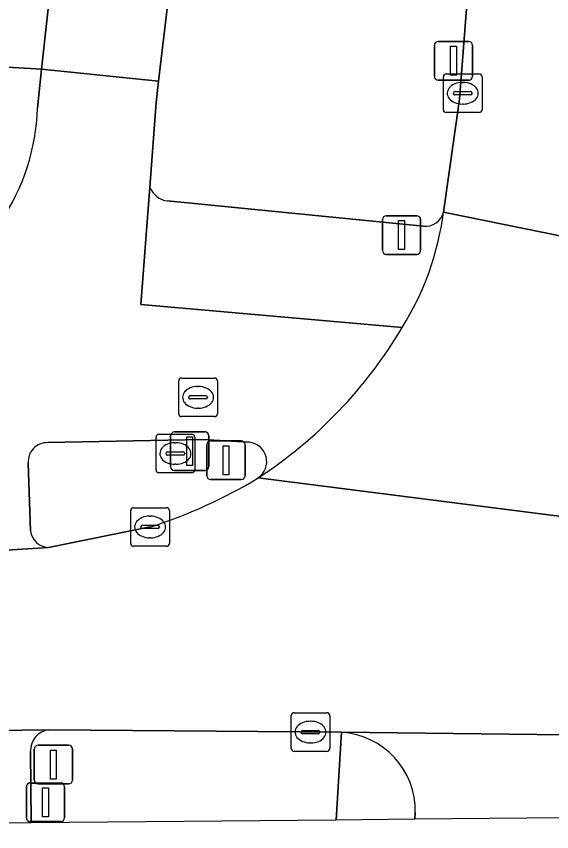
# Model space of a CAD drawing. Extents: x 161354 to 162026, y 386504 to 387460.
# Drawn here: x 161874.71 to 161888.56, y 386521.48 to 386542.6 of the extents above; entities that cross this region are included whole.
import ezdxf

# ---------------------------------------------------------------- set-up
doc = ezdxf.new("R2010")
doc.units = 0
for name, color, linetype in [('IMGEO_Berm_groen', 7, 'Continuous'), ('IMGEO_Brandkraan', 7, 'Continuous'), ('IMGEO_Drukknoppaal', 7, 'Continuous'), ('IMGEO_Fietspad_gesloten', 7, 'Continuous'), ('IMGEO_Groenvoorziening', 7, 'Continuous'), ('IMGEO_Kolk', 7, 'Continuous'), ('IMGEO_Lichtmast', 7, 'Continuous'), ('IMGEO_Loofbos', 7, 'Continuous'), ('IMGEO_Rijbaan_regionaal_gesloten', 7, 'Continuous'), ('IMGEO_Rioolput', 7, 'Continuous'), ('IMGEO_Verkeerseiland_gesloten', 7, 'Continuous'), ('IMGEO_Verkeersregelinstallatiepaal', 7, 'Continuous'), ('IMGEO_Voetpad_open', 7, 'Continuous')]:
    doc.layers.add(name, color=color, linetype=linetype)

msp = doc.modelspace()

# ---------------------------------------------------------------- linework, layer by layer
at = {"layer": 'IMGEO_Berm_groen'}
for points in [[(161882.982, 386521.793), (161883.123, 386524.055), (161875.549, 386524.123)], [(161875.07, 386523.57), (161875.087, 386521.719), (161882.982, 386521.793)]]:
    msp.add_lwpolyline(points, dxfattribs=at)
msp.add_arc((161875.619, 386523.579), 0.549, 97.3111, 180.8917, dxfattribs=at)
at = {"layer": 'IMGEO_Brandkraan'}
for p, q in [((161878.322, 386530.85), (161878.322, 386531.702)), ((161878.397, 386531.776), (161879.249, 386531.776)), ((161879.323, 386531.702), (161879.323, 386530.85)), ((161878.81, 386531.556), (161878.835, 386531.556)), ((161878.581, 386531.27), (161878.581, 386531.282)), ((161879.019, 386531.233), (161878.621, 386531.233)), ((161878.624, 386531.319), (161879.022, 386531.319)), ((161879.065, 386531.282), (161879.065, 386531.27)), ((161878.833, 386530.996), (161878.808, 386530.996)), ((161879.249, 386530.776), (161878.397, 386530.776))]:
    msp.add_line(p, q, dxfattribs=at)
for points in [[(161878.322, 386530.85), (161878.322, 386531.702)], [(161878.397, 386531.776), (161879.249, 386531.776)], [(161879.323, 386531.702), (161879.323, 386530.85)], [(161879.249, 386530.776), (161878.397, 386530.776)]]:
    msp.add_lwpolyline(points, dxfattribs=at)
for centre, radius, start, end in [((161878.399, 386531.7), 0.0765, 91.552, 178.448), ((161878.399, 386531.7), 0.0765, 91.552, 178.448), ((161879.247, 386531.7), 0.0765, 1.552, 88.448), ((161879.247, 386531.7), 0.0765, 1.552, 88.448), ((161878.621, 386531.279), 0.0403, 85.8775, 175.7526), ((161878.618, 386531.269), 0.0366, 178.938, 274.7102), ((161879.022, 386531.276), 0.043, 264.8664, 352.4533), ((161879.026, 386531.281), 0.0386, 1.7309, 96.639), ((161878.399, 386530.852), 0.0765, 181.552, 268.448), ((161878.399, 386530.852), 0.0765, 181.552, 268.448), ((161879.247, 386530.852), 0.0765, 271.552, 358.448), ((161879.247, 386530.852), 0.0765, 271.552, 358.448)]:
    msp.add_arc(centre, radius, start, end, dxfattribs=at)
for centre, major_axis, ratio, start_param, end_param in [((161878.809, 386531.276), (-0.387, 0.002), 0.722429, 4.712389, 7.853982), ((161878.834, 386531.276), (-0.39, 0.002), 0.717154, 1.570796, 4.712389)]:
    msp.add_ellipse(centre, major_axis=major_axis, ratio=ratio, start_param=start_param, end_param=end_param, dxfattribs=at)
at = {"layer": 'IMGEO_Drukknoppaal'}
for p, q in [((161878.7, 386530.936), (161878.7, 386531.736)), ((161878.7, 386531.736), (161878.7, 386530.936)), ((161878.8, 386531.836), (161879.59, 386531.836)), ((161879.59, 386531.836), (161878.8, 386531.836)), ((161879.69, 386531.736), (161879.69, 386530.936)), ((161879.69, 386530.936), (161879.69, 386531.736)), ((161879.59, 386530.836), (161878.8, 386530.836)), ((161878.8, 386530.836), (161879.59, 386530.836)), ((161874.966, 386521.842), (161874.966, 386522.642)), ((161874.966, 386522.642), (161874.966, 386521.842)), ((161875.066, 386522.742), (161875.856, 386522.742)), ((161875.856, 386522.742), (161875.066, 386522.742)), ((161875.956, 386522.642), (161875.956, 386521.842)), ((161875.956, 386521.842), (161875.956, 386522.642)), ((161875.856, 386521.742), (161875.066, 386521.742)), ((161875.066, 386521.742), (161875.856, 386521.742))]:
    msp.add_line(p, q, dxfattribs=at)
for points in [[(161879.12, 386531.711), (161879.27, 386531.711), (161879.27, 386530.961), (161879.12, 386530.961), (161879.12, 386531.711)], [(161875.386, 386522.617), (161875.536, 386522.617), (161875.536, 386521.867), (161875.386, 386521.867), (161875.386, 386522.617)]]:
    msp.add_lwpolyline(points, dxfattribs=at)
for centre, start, end in [((161878.8, 386531.736), 90, 180), ((161878.8, 386531.736), 90, 180), ((161879.59, 386531.736), 0, 90), ((161879.59, 386531.736), 360, 90), ((161878.8, 386530.936), 180, 270), ((161878.8, 386530.936), 180, 270), ((161879.59, 386530.936), 270, 0), ((161879.59, 386530.936), 270, 0), ((161875.066, 386522.642), 90, 180), ((161875.066, 386522.642), 90, 180), ((161875.856, 386522.642), 0, 90), ((161875.856, 386522.642), 360, 90), ((161875.066, 386521.842), 180, 270), ((161875.066, 386521.842), 180, 270), ((161875.856, 386521.842), 270, 0), ((161875.856, 386521.842), 270, 0)]:
    msp.add_arc(centre, 0.1, start, end, dxfattribs=at)
at = {"layer": 'IMGEO_Fietspad_gesloten'}
for points in [[(161903.78, 386658.264), (161898.226, 386641.486), (161894.696, 386630.28), (161890.098, 386616.576), (161885.355, 386599.961), (161882.558, 386589.231), (161881.132, 386582.855), (161879.125, 386572.213), (161878.21, 386566.397), (161877.566, 386561.139), (161876.722, 386553.592), (161875.362, 386541.23), (161878.389, 386540.917), (161879.568, 386550.833), (161881.557, 386565.903), (161884.4, 386581.575), (161887.702, 386595.552), (161893.216, 386615.601), (161906.984, 386659.234)], [(161877.928, 386535.139), (161878.164, 386538.17), (161878.324, 386540.366), (161878.389, 386540.917), (161875.362, 386541.23), (161875.251, 386540.216)], [(161884.691, 386534.538), (161877.928, 386535.139)], [(161871.96, 386532.705), (161872.011, 386528.619), (161875.535, 386528.843)], [(161875.519, 386531.558), (161879.514, 386531.637), (161880.735, 386531.568)], [(161875.075, 386529.275), (161875.016, 386531.022)], [(161875.549, 386524.123), (161872.042, 386524.08), (161872.097, 386521.692)], [(161872.097, 386521.692), (161875.087, 386521.719), (161875.07, 386523.57)]]:
    msp.add_lwpolyline(points, dxfattribs=at)
for centre, radius, start, end in [((161869.8, 386540.366), 5.453, 325.6314, 358.4284), ((161874.501, 386540.561), 11.837, 303.1117, 329.4157), ((161875.505, 386531.067), 0.491, 88.4137, 185.2247), ((161880.682, 386531.064), 0.506, 304.2577, 83.9902), ((161875.553, 386529.323), 0.48, 185.7439, 267.852), ((161875.619, 386523.579), 0.549, 97.3111, 180.8917)]:
    msp.add_arc(centre, radius, start, end, dxfattribs=at)
at = {"layer": 'IMGEO_Groenvoorziening'}
for points in [[(161906.984, 386659.234), (161893.216, 386615.601), (161887.702, 386595.552), (161884.4, 386581.575), (161881.557, 386565.903), (161879.568, 386550.833), (161878.389, 386540.917), (161878.324, 386540.366), (161878.164, 386538.17)], [(161885.766, 386537.53), (161886.174, 386540.45), (161886.699, 386547.139), (161889.275, 386577.885)], [(161878.618, 386537.816), (161885.237, 386537.164)]]:
    msp.add_lwpolyline(points, dxfattribs=at)
for centre, radius, start, end in [((161878.709, 386538.4), 0.591, 202.9172, 261.1932), ((161885.291, 386537.651), 0.49, 263.6366, 345.72)]:
    msp.add_arc(centre, radius, start, end, dxfattribs=at)
at = {"layer": 'IMGEO_Kolk'}
for p, q in [((161885.759, 386540.18), (161885.759, 386541.032)), ((161885.834, 386541.106), (161886.686, 386541.106)), ((161886.76, 386541.032), (161886.76, 386540.18)), ((161886.247, 386540.886), (161886.272, 386540.886)), ((161886.018, 386540.6), (161886.018, 386540.612)), ((161886.456, 386540.563), (161886.058, 386540.563)), ((161886.061, 386540.649), (161886.459, 386540.649)), ((161886.502, 386540.612), (161886.502, 386540.6)), ((161886.27, 386540.326), (161886.245, 386540.326)), ((161886.686, 386540.106), (161885.834, 386540.106)), ((161877.667, 386528.947), (161877.667, 386529.799)), ((161877.742, 386529.873), (161878.594, 386529.873)), ((161878.668, 386529.799), (161878.668, 386528.947)), ((161878.155, 386529.653), (161878.18, 386529.653)), ((161877.926, 386529.367), (161877.926, 386529.379)), ((161878.364, 386529.33), (161877.966, 386529.33)), ((161877.969, 386529.416), (161878.367, 386529.416)), ((161878.41, 386529.379), (161878.41, 386529.367)), ((161878.178, 386529.093), (161878.153, 386529.093)), ((161878.594, 386528.873), (161877.742, 386528.873)), ((161881.82, 386523.636), (161881.82, 386524.488)), ((161881.895, 386524.562), (161882.747, 386524.562)), ((161882.821, 386524.488), (161882.821, 386523.636)), ((161882.308, 386524.342), (161882.333, 386524.342)), ((161882.079, 386524.056), (161882.079, 386524.068)), ((161882.122, 386524.105), (161882.52, 386524.105)), ((161882.563, 386524.068), (161882.563, 386524.056)), ((161882.517, 386524.019), (161882.119, 386524.019)), ((161882.331, 386523.782), (161882.306, 386523.782)), ((161882.747, 386523.562), (161881.895, 386523.562))]:
    msp.add_line(p, q, dxfattribs=at)
for points in [[(161885.759, 386540.18), (161885.759, 386541.032)], [(161885.834, 386541.106), (161886.686, 386541.106)], [(161886.76, 386541.032), (161886.76, 386540.18)], [(161886.686, 386540.106), (161885.834, 386540.106)], [(161877.667, 386528.947), (161877.667, 386529.799)], [(161877.742, 386529.873), (161878.594, 386529.873)], [(161878.668, 386529.799), (161878.668, 386528.947)], [(161878.594, 386528.873), (161877.742, 386528.873)], [(161881.82, 386523.636), (161881.82, 386524.488)], [(161881.895, 386524.562), (161882.747, 386524.562)], [(161882.821, 386524.488), (161882.821, 386523.636)], [(161882.747, 386523.562), (161881.895, 386523.562)]]:
    msp.add_lwpolyline(points, dxfattribs=at)
for centre, radius, start, end in [((161885.836, 386541.03), 0.0765, 91.552, 178.448), ((161885.836, 386541.03), 0.0765, 91.552, 178.448), ((161886.684, 386541.03), 0.0765, 1.552, 88.448), ((161886.684, 386541.03), 0.0765, 1.552, 88.448), ((161886.058, 386540.609), 0.0403, 85.8775, 175.7526), ((161886.055, 386540.599), 0.0366, 178.938, 274.7102), ((161886.459, 386540.606), 0.043, 264.8664, 352.4533), ((161886.463, 386540.611), 0.0386, 1.7309, 96.639), ((161885.836, 386540.182), 0.0765, 181.552, 268.448), ((161885.836, 386540.182), 0.0765, 181.552, 268.448), ((161886.684, 386540.182), 0.0765, 271.552, 358.448), ((161886.684, 386540.182), 0.0765, 271.552, 358.448), ((161877.744, 386529.797), 0.0765, 91.552, 178.448), ((161877.744, 386529.797), 0.0765, 91.552, 178.448), ((161878.592, 386529.797), 0.0765, 1.552, 88.448), ((161878.592, 386529.797), 0.0765, 1.552, 88.448), ((161877.966, 386529.376), 0.0403, 85.8775, 175.7526), ((161877.963, 386529.366), 0.0366, 178.938, 274.7102), ((161878.367, 386529.373), 0.043, 264.8664, 352.4533), ((161878.371, 386529.378), 0.0386, 1.7309, 96.639), ((161877.744, 386528.949), 0.0765, 181.552, 268.448), ((161877.744, 386528.949), 0.0765, 181.552, 268.448), ((161878.592, 386528.949), 0.0765, 271.552, 358.448), ((161878.592, 386528.949), 0.0765, 271.552, 358.448), ((161881.897, 386524.486), 0.0765, 91.552, 178.448), ((161881.897, 386524.486), 0.0765, 91.552, 178.448), ((161882.745, 386524.486), 0.0765, 1.552, 88.448), ((161882.745, 386524.486), 0.0765, 1.552, 88.448), ((161882.119, 386524.065), 0.0403, 85.8775, 175.7526), ((161882.116, 386524.055), 0.0366, 178.938, 274.7102), ((161882.52, 386524.062), 0.043, 264.8664, 352.4533), ((161882.524, 386524.067), 0.0386, 1.7309, 96.639), ((161881.897, 386523.638), 0.0765, 181.552, 268.448), ((161881.897, 386523.638), 0.0765, 181.552, 268.448), ((161882.745, 386523.638), 0.0765, 271.552, 358.448), ((161882.745, 386523.638), 0.0765, 271.552, 358.448)]:
    msp.add_arc(centre, radius, start, end, dxfattribs=at)
for centre, major_axis, ratio, start_param, end_param in [((161886.246, 386540.606), (-0.387, 0.002), 0.722429, 4.712389, 7.853982), ((161886.271, 386540.606), (-0.39, 0.002), 0.717154, 1.570796, 4.712389), ((161878.154, 386529.373), (-0.387, 0.002), 0.722429, 4.712389, 7.853982), ((161878.179, 386529.373), (-0.39, 0.002), 0.717154, 1.570796, 4.712389), ((161882.307, 386524.062), (-0.387, 0.002), 0.722429, 4.712389, 7.853982), ((161882.332, 386524.062), (-0.39, 0.002), 0.717154, 1.570796, 4.712389)]:
    msp.add_ellipse(centre, major_axis=major_axis, ratio=ratio, start_param=start_param, end_param=end_param, dxfattribs=at)
at = {"layer": 'IMGEO_Lichtmast'}
for p, q in [((161885.526, 386541.048), (161885.526, 386541.848)), ((161885.526, 386541.848), (161885.526, 386541.048)), ((161885.626, 386541.948), (161886.416, 386541.948)), ((161886.416, 386541.948), (161885.626, 386541.948)), ((161886.516, 386541.848), (161886.516, 386541.048)), ((161886.516, 386541.048), (161886.516, 386541.848)), ((161886.416, 386540.948), (161885.626, 386540.948)), ((161885.626, 386540.948), (161886.416, 386540.948))]:
    msp.add_line(p, q, dxfattribs=at)
msp.add_lwpolyline([(161885.946, 386541.823), (161886.096, 386541.823), (161886.096, 386541.073), (161885.946, 386541.073), (161885.946, 386541.823)], dxfattribs=at)
for centre, start, end in [((161885.626, 386541.848), 90, 180), ((161885.626, 386541.848), 90, 180), ((161886.416, 386541.848), 0, 90), ((161886.416, 386541.848), 360, 90), ((161885.626, 386541.048), 180, 270), ((161885.626, 386541.048), 180, 270), ((161886.416, 386541.048), 270, 0), ((161886.416, 386541.048), 270, 0)]:
    msp.add_arc(centre, 0.1, start, end, dxfattribs=at)
at = {"layer": 'IMGEO_Loofbos'}
msp.add_lwpolyline([(161861.77, 386579.51), (161861.628, 386576.152), (161860.193, 386542.12), (161875.362, 386541.23), (161876.722, 386553.592), (161877.566, 386561.139), (161878.21, 386566.397), (161879.125, 386572.213), (161881.132, 386582.855), (161882.558, 386589.231), (161885.355, 386599.961), (161890.098, 386616.576)], dxfattribs=at)
at = {"layer": 'IMGEO_Rijbaan_regionaal_gesloten'}
for points in [[(161912.122, 386652.517), (161906.922, 386636.787), (161904.417, 386628.989), (161901.969, 386621.172), (161899.677, 386613.308), (161897.675, 386605.366), (161896.776, 386601.482), (161895.228, 386593.238), (161893.917, 386585.307), (161892.8, 386577.15), (161891.613, 386564.816), (161890.938, 386556.75), (161889.832, 386542.31), (161889.41, 386536.784), (161885.766, 386537.53)], [(161908.177, 386652.077), (161899.719, 386626.02), (161895.753, 386612.458), (161893.225, 386601.834), (161891.564, 386593.422), (161890.665, 386588.111), (161889.275, 386577.885), (161886.699, 386547.139), (161886.174, 386540.45), (161885.766, 386537.53), (161889.41, 386536.784), (161889.832, 386542.31), (161890.938, 386556.75), (161891.613, 386564.816), (161892.8, 386577.15), (161893.917, 386585.307), (161895.228, 386593.238), (161896.776, 386601.482), (161897.675, 386605.366), (161899.677, 386613.308), (161901.969, 386621.172), (161904.417, 386628.989), (161906.922, 386636.787), (161912.122, 386652.517)], [(161880.967, 386530.646), (161892.474, 386529.177), (161892.725, 386532.656), (161892.934, 386535.989), (161893.103, 386537.735), (161895.193, 386564.876), (161896.34, 386577.532), (161898.125, 386589.557)], [(161892.424, 386528.614), (161892.474, 386529.177), (161880.967, 386530.646)], [(161878.168, 386529.373), (161875.535, 386528.843), (161872.011, 386528.619), (161868.667, 386528.437), (161868.643, 386524.056), (161872.042, 386524.08), (161875.549, 386524.123), (161883.123, 386524.055), (161901.91, 386523.837), (161902.245, 386527.669)], [(161885.024, 386521.812), (161890.82, 386521.866), (161901.704, 386521.482), (161901.91, 386523.837), (161883.123, 386524.055)], [(161885.034, 386521.975), (161885.024, 386521.812)]]:
    msp.add_lwpolyline(points, dxfattribs=at)
for centre, radius, start, end in [((161878.341, 386538.508), 7.489, 327.9818, 352.4923), ((161874.501, 386540.561), 11.837, 303.1117, 329.4157), ((161874.241, 386541.721), 12.958, 287.642, 301.2706), ((161882.998, 386522.023), 2.036, 358.66, 86.4905)]:
    msp.add_arc(centre, radius, start, end, dxfattribs=at)
at = {"layer": 'IMGEO_Rioolput'}
for p, q in [((161878.909, 386532.305), (161878.909, 386533.157)), ((161878.984, 386533.231), (161879.836, 386533.231)), ((161879.91, 386533.157), (161879.91, 386532.305)), ((161879.397, 386533.011), (161879.422, 386533.011)), ((161879.168, 386532.725), (161879.168, 386532.737)), ((161879.211, 386532.774), (161879.609, 386532.774)), ((161879.652, 386532.737), (161879.652, 386532.725)), ((161879.606, 386532.688), (161879.208, 386532.688)), ((161879.42, 386532.451), (161879.395, 386532.451)), ((161879.836, 386532.231), (161878.984, 386532.231))]:
    msp.add_line(p, q, dxfattribs=at)
for points in [[(161878.909, 386532.305), (161878.909, 386533.157)], [(161878.984, 386533.231), (161879.836, 386533.231)], [(161879.91, 386533.157), (161879.91, 386532.305)], [(161879.836, 386532.231), (161878.984, 386532.231)]]:
    msp.add_lwpolyline(points, dxfattribs=at)
for centre, radius, start, end in [((161878.986, 386533.155), 0.0765, 91.552, 178.448), ((161878.986, 386533.155), 0.0765, 91.552, 178.448), ((161879.834, 386533.155), 0.0765, 1.552, 88.448), ((161879.834, 386533.155), 0.0765, 1.552, 88.448), ((161879.208, 386532.734), 0.0403, 85.8775, 175.7526), ((161879.205, 386532.724), 0.0366, 178.938, 274.7102), ((161879.609, 386532.731), 0.043, 264.8664, 352.4533), ((161879.613, 386532.736), 0.0386, 1.7309, 96.639), ((161878.986, 386532.307), 0.0765, 181.552, 268.448), ((161878.986, 386532.307), 0.0765, 181.552, 268.448), ((161879.834, 386532.307), 0.0765, 271.552, 358.448), ((161879.834, 386532.307), 0.0765, 271.552, 358.448)]:
    msp.add_arc(centre, radius, start, end, dxfattribs=at)
for centre, major_axis, ratio, start_param, end_param in [((161879.396, 386532.731), (-0.387, 0.002), 0.722429, 4.712389, 7.853982), ((161879.421, 386532.731), (-0.39, 0.002), 0.717154, 1.570796, 4.712389)]:
    msp.add_ellipse(centre, major_axis=major_axis, ratio=ratio, start_param=start_param, end_param=end_param, dxfattribs=at)
at = {"layer": 'IMGEO_Verkeerseiland_gesloten'}
for points in [[(161880.735, 386531.568), (161879.514, 386531.637), (161875.519, 386531.558)], [(161875.016, 386531.022), (161875.075, 386529.275)], [(161875.535, 386528.843), (161878.168, 386529.373)], [(161883.123, 386524.055), (161882.982, 386521.793)], [(161882.982, 386521.793), (161885.024, 386521.812), (161885.034, 386521.975)]]:
    msp.add_lwpolyline(points, dxfattribs=at)
for centre, radius, start, end in [((161875.505, 386531.067), 0.491, 88.4137, 185.2247), ((161880.682, 386531.064), 0.506, 304.2577, 83.9902), ((161874.241, 386541.721), 12.958, 287.642, 301.2706), ((161875.553, 386529.323), 0.48, 185.7439, 267.852), ((161882.998, 386522.023), 2.036, 358.66, 86.4905)]:
    msp.add_arc(centre, radius, start, end, dxfattribs=at)
at = {"layer": 'IMGEO_Verkeersregelinstallatiepaal'}
for p, q in [((161884.282, 386537.434), (161885.072, 386537.434)), ((161885.072, 386537.434), (161884.282, 386537.434)), ((161884.182, 386536.534), (161884.182, 386537.334)), ((161884.182, 386537.334), (161884.182, 386536.534)), ((161885.172, 386537.334), (161885.172, 386536.534)), ((161885.172, 386536.534), (161885.172, 386537.334)), ((161885.072, 386536.434), (161884.282, 386536.434)), ((161884.282, 386536.434), (161885.072, 386536.434)), ((161879.636, 386530.702), (161879.636, 386531.502)), ((161879.636, 386531.502), (161879.636, 386530.702)), ((161879.736, 386531.602), (161880.526, 386531.602)), ((161880.526, 386531.602), (161879.736, 386531.602)), ((161880.626, 386531.502), (161880.626, 386530.702)), ((161880.626, 386530.702), (161880.626, 386531.502)), ((161880.526, 386530.602), (161879.736, 386530.602)), ((161879.736, 386530.602), (161880.526, 386530.602)), ((161875.17, 386522.819), (161875.17, 386523.619)), ((161875.17, 386523.619), (161875.17, 386522.819)), ((161875.27, 386523.719), (161876.06, 386523.719)), ((161876.06, 386523.719), (161875.27, 386523.719)), ((161876.16, 386523.619), (161876.16, 386522.819)), ((161876.16, 386522.819), (161876.16, 386523.619)), ((161876.06, 386522.719), (161875.27, 386522.719)), ((161875.27, 386522.719), (161876.06, 386522.719))]:
    msp.add_line(p, q, dxfattribs=at)
for points in [[(161884.602, 386537.309), (161884.752, 386537.309), (161884.752, 386536.559), (161884.602, 386536.559), (161884.602, 386537.309)], [(161880.056, 386531.477), (161880.206, 386531.477), (161880.206, 386530.727), (161880.056, 386530.727), (161880.056, 386531.477)], [(161875.59, 386523.594), (161875.74, 386523.594), (161875.74, 386522.844), (161875.59, 386522.844), (161875.59, 386523.594)]]:
    msp.add_lwpolyline(points, dxfattribs=at)
for centre, start, end in [((161884.282, 386537.334), 90, 180), ((161884.282, 386537.334), 90, 180), ((161885.072, 386537.334), 0, 90), ((161885.072, 386537.334), 360, 90), ((161884.282, 386536.534), 180, 270), ((161884.282, 386536.534), 180, 270), ((161885.072, 386536.534), 270, 0), ((161885.072, 386536.534), 270, 0), ((161879.736, 386531.502), 90, 180), ((161879.736, 386531.502), 90, 180), ((161880.526, 386531.502), 0, 90), ((161880.526, 386531.502), 360, 90), ((161879.736, 386530.702), 180, 270), ((161879.736, 386530.702), 180, 270), ((161880.526, 386530.702), 270, 0), ((161880.526, 386530.702), 270, 0), ((161875.27, 386523.619), 90, 180), ((161875.27, 386523.619), 90, 180), ((161876.06, 386523.619), 0, 90), ((161876.06, 386523.619), 360, 90), ((161875.27, 386522.819), 180, 270), ((161875.27, 386522.819), 180, 270), ((161876.06, 386522.819), 270, 0), ((161876.06, 386522.819), 270, 0)]:
    msp.add_arc(centre, 0.1, start, end, dxfattribs=at)
at = {"layer": 'IMGEO_Voetpad_open'}
for points in [[(161875.251, 386540.216), (161875.362, 386541.23), (161860.193, 386542.12)], [(161878.164, 386538.17), (161877.928, 386535.139), (161884.691, 386534.538)], [(161885.237, 386537.164), (161878.618, 386537.816)]]:
    msp.add_lwpolyline(points, dxfattribs=at)
for centre, radius, start, end in [((161869.8, 386540.366), 5.453, 325.6314, 358.4284), ((161878.709, 386538.4), 0.591, 202.9172, 261.1932), ((161878.341, 386538.508), 7.489, 327.9818, 352.4923), ((161885.291, 386537.651), 0.49, 263.6366, 345.72)]:
    msp.add_arc(centre, radius, start, end, dxfattribs=at)

doc.saveas('drawing.dxf')
